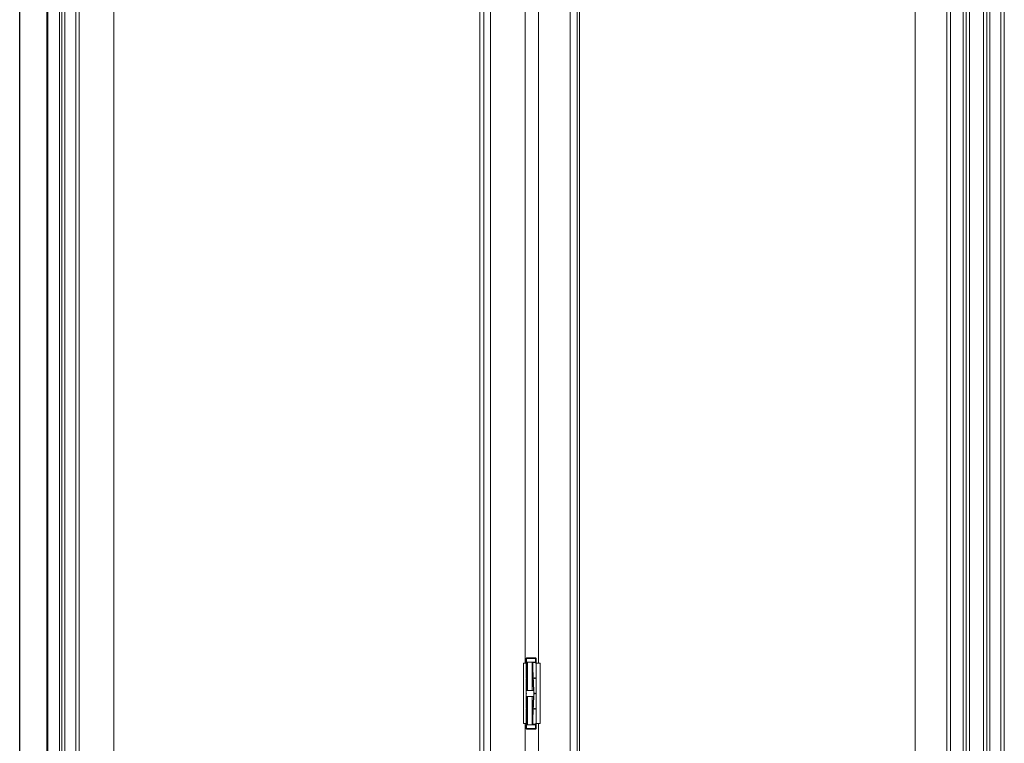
# Model space of a CAD drawing. Header units: inches. Extents: x 424 to 2043, y -237 to 445.
# Tile 776 of 965: x 861.97 to 863.57, y 217.82 to 218.99. Entities that reach past the tile are written whole.
import ezdxf

# ---------------------------------------------------------------- set-up
doc = ezdxf.new("R2010")
doc.units = ezdxf.units.IN
doc.header["$MEASUREMENT"] = 0
doc.layers.add('A-DOOR', color=31, linetype='Continuous', lineweight=9)
doc.layers.add('A-WALL', color=113, linetype='Continuous', lineweight=9)

# ---------------------------------------------------------------- blocks, each defined once
blk = doc.blocks.new('5-panel_Bi-fold_external_door_10806 - Type 1-V58-Section 1')
at = {"layer": 'A-DOOR'}
for p, q in [((-114.9165, 4.4), (-114.9165, 1.6)), ((-114.8725, 4.4), (-114.8725, 1.6)), ((-114.8708, 4.3372), (-114.8708, 1.6)), ((-114.8516, 1.6), (-114.8516, 4.3372)), ((-114.8253, 1.6), (-114.8253, 4.3372)), ((-114.8198, 1.6), (-114.8198, 4.3372)), ((-114.7638, 1.6), (-114.7638, 4.3372)), ((-114.1524, 4.3374), (-114.1524, 1.6)), ((-114.0236, 4.3374), (-114.0236, 1.6)), ((-113.4634, 1.6), (-113.4634, 4.3378)), ((-113.4121, 1.6), (-113.4121, 4.3378)), ((-113.4062, 4.3378), (-113.4062, 1.6)), ((-113.3244, 1.6), (-113.3244, 4.3378)), ((-113.319, 4.3378), (-113.319, 1.6)), ((-114.8482, 4.25), (-114.8482, 1.685)), ((-114.8431, 1.685), (-114.8431, 4.25)), ((-114.1698, 4.2614), (-114.1698, 1.7031)), ((-114.1634, 4.2627), (-114.1634, 1.7018)), ((-114.0119, 4.2627), (-114.0119, 1.7018)), ((-114.0083, 4.2627), (-114.0083, 1.7018)), ((-113.3859, 1.685), (-113.3859, 4.25)), ((-113.3811, 1.685), (-113.3811, 4.25)), ((-113.3752, 1.685), (-113.3752, 4.25)), ((-113.3528, 4.25), (-113.3528, 1.685)), ((-113.3474, 4.25), (-113.3474, 1.685)), ((-113.3422, 4.25), (-113.3422, 1.685)), ((-114.0964, 4.1735), (-114.0964, 2.849)), ((-114.0749, 4.1735), (-114.0749, 2.849)), ((-114.0993, 2.849), (-114.0952, 2.849)), ((-114.0993, 2.751), (-114.0993, 2.849)), ((-114.0952, 2.849), (-114.0938, 2.849)), ((-114.0946, 2.857), (-114.0946, 2.851)), ((-114.0946, 2.857), (-114.094, 2.857)), ((-114.094, 2.851), (-114.0946, 2.851)), ((-114.0946, 2.849), (-114.0946, 2.826)), ((-114.093, 2.8481), (-114.0945, 2.805)), ((-114.0943, 2.805), (-114.0928, 2.851)), ((-114.094, 2.851), (-114.094, 2.857)), ((-114.094, 2.857), (-114.0928, 2.857)), ((-114.0928, 2.851), (-114.094, 2.851)), ((-114.093, 2.851), (-114.0928, 2.851)), ((-114.093, 2.851), (-114.093, 2.8428)), ((-114.0928, 2.857), (-114.0848, 2.857)), ((-114.0926, 2.805), (-114.0928, 2.851)), ((-114.0928, 2.851), (-114.0848, 2.851)), ((-114.0848, 2.851), (-114.0928, 2.851)), ((-114.0851, 2.805), (-114.0848, 2.851)), ((-114.0848, 2.857), (-114.0794, 2.857)), ((-114.0829, 2.805), (-114.0848, 2.851)), ((-114.0848, 2.851), (-114.0837, 2.851)), ((-114.0794, 2.851), (-114.0848, 2.851)), ((-114.0837, 2.8227), (-114.0837, 2.851)), ((-114.0832, 2.85), (-114.0832, 2.85)), ((-114.0794, 2.857), (-114.0797, 2.857)), ((-114.0797, 2.851), (-114.0794, 2.851)), ((-114.0794, 2.857), (-114.0794, 2.851)), ((-114.0794, 2.849), (-114.0788, 2.849)), ((-114.0786, 2.851), (-114.0786, 2.857)), ((-114.0786, 2.826), (-114.0786, 2.849)), ((-114.0786, 2.849), (-114.0767, 2.849)), ((-114.0786, 2.849), (-114.0786, 2.751)), ((-114.0767, 2.849), (-114.0722, 2.849)), ((-114.0722, 2.849), (-114.0722, 2.751)), ((-114.0825, 2.805), (-114.0837, 2.8399)), ((-114.0946, 2.824), (-114.0946, 2.801)), ((-114.0937, 2.824), (-114.0937, 2.826)), ((-114.0833, 2.825), (-114.0833, 2.825)), ((-114.0805, 2.826), (-114.0805, 2.824)), ((-114.0786, 2.801), (-114.0786, 2.824)), ((-114.0946, 2.799), (-114.0946, 2.776)), ((-114.0945, 2.805), (-114.0945, 2.795)), ((-114.0944, 2.805), (-114.0943, 2.805)), ((-114.0943, 2.805), (-114.0944, 2.805)), ((-114.0943, 2.805), (-114.0926, 2.805)), ((-114.0926, 2.805), (-114.0943, 2.805)), ((-114.0936, 2.8), (-114.0937, 2.8)), ((-114.0926, 2.805), (-114.0851, 2.805)), ((-114.0851, 2.805), (-114.0926, 2.805)), ((-114.0851, 2.805), (-114.0829, 2.805)), ((-114.0829, 2.805), (-114.0851, 2.805)), ((-114.0829, 2.805), (-114.0826, 2.805)), ((-114.0826, 2.805), (-114.0829, 2.805)), ((-114.0825, 2.795), (-114.0825, 2.805)), ((-114.0825, 2.8), (-114.0824, 2.8)), ((-114.0805, 2.801), (-114.0805, 2.799)), ((-114.0786, 2.776), (-114.0786, 2.799)), ((-114.093, 2.7519), (-114.0945, 2.795)), ((-114.0944, 2.795), (-114.0943, 2.795)), ((-114.0943, 2.795), (-114.0944, 2.795)), ((-114.0943, 2.795), (-114.0926, 2.795)), ((-114.0943, 2.795), (-114.0928, 2.749)), ((-114.0926, 2.795), (-114.0943, 2.795)), ((-114.0928, 2.749), (-114.0926, 2.795)), ((-114.0926, 2.795), (-114.0851, 2.795)), ((-114.0851, 2.795), (-114.0926, 2.795)), ((-114.0848, 2.749), (-114.0851, 2.795)), ((-114.0851, 2.795), (-114.0829, 2.795)), ((-114.0829, 2.795), (-114.0851, 2.795)), ((-114.0848, 2.749), (-114.0829, 2.795)), ((-114.0825, 2.795), (-114.0837, 2.7601)), ((-114.0829, 2.795), (-114.0826, 2.795)), ((-114.0826, 2.795), (-114.0829, 2.795)), ((-114.0946, 2.774), (-114.0946, 2.751)), ((-114.0937, 2.774), (-114.0937, 2.776)), ((-114.0837, 2.749), (-114.0837, 2.7773)), ((-114.0833, 2.775), (-114.0833, 2.775)), ((-114.0805, 2.776), (-114.0805, 2.774)), ((-114.0786, 2.751), (-114.0786, 2.774)), ((-114.0952, 2.751), (-114.0993, 2.751)), ((-114.0964, 2.751), (-114.0964, 1.791)), ((-114.0938, 2.751), (-114.0952, 2.751)), ((-114.0946, 2.749), (-114.0946, 2.743)), ((-114.0946, 2.749), (-114.094, 2.749)), ((-114.094, 2.743), (-114.094, 2.749)), ((-114.094, 2.749), (-114.0928, 2.749)), ((-114.093, 2.749), (-114.093, 2.7572)), ((-114.0928, 2.749), (-114.093, 2.749)), ((-114.0848, 2.749), (-114.0928, 2.749)), ((-114.0928, 2.749), (-114.0848, 2.749)), ((-114.0837, 2.749), (-114.0848, 2.749)), ((-114.0848, 2.749), (-114.0794, 2.749)), ((-114.0832, 2.75), (-114.0832, 2.75)), ((-114.0794, 2.749), (-114.0797, 2.749)), ((-114.0788, 2.751), (-114.0794, 2.751)), ((-114.0794, 2.749), (-114.0794, 2.743)), ((-114.0767, 2.751), (-114.0786, 2.751)), ((-114.0786, 2.743), (-114.0786, 2.749)), ((-114.0722, 2.751), (-114.0767, 2.751)), ((-114.0749, 2.751), (-114.0749, 1.791)), ((-114.094, 2.743), (-114.0946, 2.743)), ((-114.0928, 2.743), (-114.094, 2.743)), ((-114.0848, 2.743), (-114.0928, 2.743)), ((-114.0794, 2.743), (-114.0848, 2.743)), ((-114.0797, 2.743), (-114.0794, 2.743))]:
    blk.add_line(p, q, dxfattribs=at)
at = {"layer": 'A-DOOR', "flags": 128}
for points in [[(-114.0946, 2.857), (-114.0946, 2.857), (-114.0946, 2.8571), (-114.0946, 2.8571), (-114.0946, 2.8572), (-114.0946, 2.8572), (-114.0946, 2.8572), (-114.0946, 2.8573), (-114.0945, 2.8573), (-114.0945, 2.8574), (-114.0945, 2.8574), (-114.0945, 2.8574), (-114.0945, 2.8575), (-114.0945, 2.8575), (-114.0944, 2.8575), (-114.0944, 2.8576), (-114.0944, 2.8576), (-114.0944, 2.8576), (-114.0943, 2.8577), (-114.0943, 2.8577), (-114.0943, 2.8577), (-114.0943, 2.8577), (-114.0942, 2.8578), (-114.0942, 2.8578), (-114.0942, 2.8578), (-114.0941, 2.8578), (-114.0941, 2.8579), (-114.0941, 2.8579), (-114.094, 2.8579), (-114.094, 2.8579), (-114.094, 2.8579), (-114.0939, 2.8579), (-114.0939, 2.858), (-114.0938, 2.858), (-114.0938, 2.858), (-114.0938, 2.858), (-114.0937, 2.858), (-114.0937, 2.858), (-114.0936, 2.858), (-114.0936, 2.858), (-114.0936, 2.858)], [(-114.0936, 2.85), (-114.0936, 2.85), (-114.0937, 2.85), (-114.0937, 2.85), (-114.0938, 2.85), (-114.0938, 2.85), (-114.0938, 2.85), (-114.0939, 2.85), (-114.0939, 2.8501), (-114.0939, 2.8501), (-114.094, 2.8501), (-114.094, 2.8501), (-114.0941, 2.8501), (-114.0941, 2.8501), (-114.0941, 2.8502), (-114.0942, 2.8502), (-114.0942, 2.8502), (-114.0942, 2.8502), (-114.0943, 2.8502), (-114.0943, 2.8503), (-114.0943, 2.8503), (-114.0943, 2.8503), (-114.0944, 2.8504), (-114.0944, 2.8504), (-114.0944, 2.8504), (-114.0944, 2.8505), (-114.0945, 2.8505), (-114.0945, 2.8505), (-114.0945, 2.8506), (-114.0945, 2.8506), (-114.0945, 2.8506), (-114.0945, 2.8507), (-114.0945, 2.8507), (-114.0946, 2.8508), (-114.0946, 2.8508), (-114.0946, 2.8508), (-114.0946, 2.8509), (-114.0946, 2.8509), (-114.0946, 2.8509), (-114.0946, 2.851), (-114.0946, 2.851)], [(-114.0946, 2.849), (-114.0946, 2.849), (-114.0946, 2.8491), (-114.0946, 2.8491), (-114.0946, 2.8492), (-114.0946, 2.8492), (-114.0946, 2.8492), (-114.0946, 2.8493), (-114.0945, 2.8493), (-114.0945, 2.8494), (-114.0945, 2.8494), (-114.0945, 2.8494), (-114.0945, 2.8495), (-114.0945, 2.8495), (-114.0944, 2.8495), (-114.0944, 2.8496), (-114.0944, 2.8496), (-114.0944, 2.8496), (-114.0943, 2.8497), (-114.0943, 2.8497), (-114.0943, 2.8497), (-114.0943, 2.8497), (-114.0942, 2.8498), (-114.0942, 2.8498), (-114.0942, 2.8498), (-114.0941, 2.8498), (-114.0941, 2.8499), (-114.0941, 2.8499), (-114.094, 2.8499), (-114.094, 2.8499), (-114.094, 2.8499), (-114.0939, 2.8499), (-114.0939, 2.85), (-114.0938, 2.85), (-114.0938, 2.85), (-114.0938, 2.85), (-114.0937, 2.85), (-114.0937, 2.85), (-114.0936, 2.85), (-114.0936, 2.85), (-114.0936, 2.85)], [(-114.0869, 2.858), (-114.0872, 2.858), (-114.0875, 2.858), (-114.0877, 2.858), (-114.088, 2.858), (-114.0883, 2.858), (-114.0886, 2.858), (-114.0888, 2.858), (-114.0891, 2.858), (-114.0893, 2.858), (-114.0896, 2.858), (-114.0898, 2.858), (-114.0901, 2.858), (-114.0903, 2.858), (-114.0906, 2.858), (-114.0908, 2.858), (-114.091, 2.858), (-114.0912, 2.858), (-114.0914, 2.858), (-114.0916, 2.858), (-114.0918, 2.858), (-114.092, 2.858), (-114.0922, 2.858), (-114.0923, 2.858), (-114.0925, 2.858), (-114.0926, 2.858), (-114.0928, 2.858), (-114.0929, 2.858), (-114.093, 2.858), (-114.0931, 2.858), (-114.0932, 2.858), (-114.0933, 2.858), (-114.0934, 2.858), (-114.0934, 2.858), (-114.0935, 2.858), (-114.0935, 2.858), (-114.0936, 2.858), (-114.0936, 2.858), (-114.0936, 2.858)], [(-114.0936, 2.858), (-114.0936, 2.858), (-114.0936, 2.858), (-114.0935, 2.858), (-114.0935, 2.858), (-114.0935, 2.858), (-114.0934, 2.858), (-114.0933, 2.858), (-114.0932, 2.858), (-114.0931, 2.858), (-114.093, 2.858), (-114.0929, 2.858), (-114.0928, 2.858), (-114.0927, 2.858), (-114.0925, 2.858), (-114.0924, 2.858), (-114.0922, 2.858), (-114.092, 2.858), (-114.0919, 2.858), (-114.0917, 2.858), (-114.0915, 2.858), (-114.0913, 2.858), (-114.0911, 2.858), (-114.0908, 2.858), (-114.0906, 2.858), (-114.0904, 2.858), (-114.0901, 2.858), (-114.0899, 2.858), (-114.0896, 2.858), (-114.0894, 2.858), (-114.0891, 2.858), (-114.0889, 2.858), (-114.0886, 2.858), (-114.0883, 2.858), (-114.0881, 2.858), (-114.0878, 2.858), (-114.0875, 2.858), (-114.0872, 2.858), (-114.0869, 2.858), (-114.0867, 2.858), (-114.0864, 2.858), (-114.0863, 2.858)], [(-114.0929, 2.85), (-114.093, 2.85), (-114.0931, 2.85), (-114.0932, 2.85), (-114.0933, 2.85), (-114.0934, 2.85), (-114.0934, 2.85), (-114.0935, 2.85), (-114.0935, 2.85), (-114.0936, 2.85), (-114.0936, 2.85), (-114.0936, 2.85)], [(-114.0936, 2.85), (-114.0936, 2.85), (-114.0936, 2.85), (-114.0935, 2.85), (-114.0935, 2.85), (-114.0935, 2.85), (-114.0934, 2.85), (-114.0933, 2.85), (-114.0932, 2.85), (-114.0931, 2.85), (-114.093, 2.85), (-114.0929, 2.85), (-114.0928, 2.85)], [(-114.0929, 2.85), (-114.093, 2.85), (-114.0931, 2.85), (-114.0932, 2.85), (-114.0933, 2.85), (-114.0934, 2.85), (-114.0934, 2.85), (-114.0935, 2.85), (-114.0935, 2.85), (-114.0936, 2.85), (-114.0936, 2.85), (-114.0936, 2.85)], [(-114.0936, 2.85), (-114.0936, 2.85), (-114.0936, 2.85), (-114.0935, 2.85), (-114.0935, 2.85), (-114.0935, 2.85), (-114.0934, 2.85), (-114.0933, 2.85), (-114.0932, 2.85), (-114.0931, 2.85), (-114.093, 2.85), (-114.0929, 2.85), (-114.0928, 2.85)], [(-114.0796, 2.858), (-114.0796, 2.858), (-114.0796, 2.858), (-114.0796, 2.858), (-114.0797, 2.858), (-114.0797, 2.858), (-114.0798, 2.858), (-114.0799, 2.858), (-114.0799, 2.858), (-114.08, 2.858), (-114.0801, 2.858), (-114.0803, 2.858), (-114.0804, 2.858), (-114.0805, 2.858), (-114.0807, 2.858), (-114.0808, 2.858), (-114.081, 2.858), (-114.0811, 2.858), (-114.0813, 2.858), (-114.0815, 2.858), (-114.0817, 2.858), (-114.0819, 2.858), (-114.0821, 2.858), (-114.0824, 2.858), (-114.0826, 2.858), (-114.0828, 2.858), (-114.083, 2.858), (-114.0833, 2.858), (-114.0835, 2.858), (-114.0838, 2.858), (-114.0841, 2.858), (-114.0843, 2.858), (-114.0846, 2.858), (-114.0849, 2.858), (-114.0851, 2.858), (-114.0854, 2.858), (-114.0857, 2.858), (-114.086, 2.858), (-114.0862, 2.858), (-114.0865, 2.858), (-114.0868, 2.858), (-114.0869, 2.858)], [(-114.0863, 2.858), (-114.086, 2.858), (-114.0857, 2.858), (-114.0855, 2.858), (-114.0852, 2.858), (-114.0849, 2.858), (-114.0846, 2.858), (-114.0844, 2.858), (-114.0841, 2.858), (-114.0838, 2.858), (-114.0836, 2.858), (-114.0833, 2.858), (-114.0831, 2.858), (-114.0829, 2.858), (-114.0826, 2.858), (-114.0824, 2.858), (-114.0822, 2.858), (-114.082, 2.858), (-114.0818, 2.858), (-114.0816, 2.858), (-114.0814, 2.858), (-114.0812, 2.858), (-114.081, 2.858), (-114.0808, 2.858), (-114.0807, 2.858), (-114.0805, 2.858), (-114.0804, 2.858), (-114.0803, 2.858), (-114.0802, 2.858), (-114.0801, 2.858), (-114.08, 2.858), (-114.0799, 2.858), (-114.0798, 2.858), (-114.0797, 2.858), (-114.0797, 2.858), (-114.0796, 2.858), (-114.0796, 2.858), (-114.0796, 2.858), (-114.0796, 2.858)], [(-114.0836, 2.85), (-114.0834, 2.85), (-114.0831, 2.85), (-114.0829, 2.85), (-114.0827, 2.85), (-114.0824, 2.85), (-114.0822, 2.85), (-114.082, 2.85), (-114.0818, 2.85), (-114.0816, 2.85), (-114.0814, 2.85), (-114.0812, 2.85), (-114.081, 2.85), (-114.0809, 2.85), (-114.0807, 2.85), (-114.0806, 2.85), (-114.0804, 2.85), (-114.0803, 2.85), (-114.0802, 2.85), (-114.0801, 2.85), (-114.08, 2.85), (-114.0799, 2.85), (-114.0798, 2.85), (-114.0798, 2.85), (-114.0797, 2.85), (-114.0797, 2.85), (-114.0796, 2.85), (-114.0796, 2.85), (-114.0796, 2.85)], [(-114.0836, 2.85), (-114.0833, 2.85), (-114.0831, 2.85), (-114.0829, 2.85), (-114.0826, 2.85), (-114.0824, 2.85), (-114.0822, 2.85), (-114.082, 2.85), (-114.0818, 2.85), (-114.0816, 2.85), (-114.0814, 2.85), (-114.0812, 2.85), (-114.081, 2.85), (-114.0808, 2.85), (-114.0807, 2.85), (-114.0805, 2.85), (-114.0804, 2.85), (-114.0803, 2.85), (-114.0802, 2.85), (-114.0801, 2.85), (-114.08, 2.85), (-114.0799, 2.85), (-114.0798, 2.85), (-114.0797, 2.85), (-114.0797, 2.85), (-114.0796, 2.85), (-114.0796, 2.85), (-114.0796, 2.85), (-114.0796, 2.85)], [(-114.0796, 2.85), (-114.0796, 2.85), (-114.0796, 2.85), (-114.0796, 2.85), (-114.0797, 2.85), (-114.0797, 2.85), (-114.0798, 2.85), (-114.0799, 2.85), (-114.0799, 2.85), (-114.08, 2.85), (-114.0801, 2.85), (-114.0803, 2.85), (-114.0804, 2.85), (-114.0805, 2.85), (-114.0807, 2.85), (-114.0808, 2.85), (-114.081, 2.85), (-114.0811, 2.85), (-114.0813, 2.85), (-114.0815, 2.85), (-114.0817, 2.85), (-114.0819, 2.85), (-114.0821, 2.85), (-114.0824, 2.85), (-114.0826, 2.85), (-114.0828, 2.85), (-114.083, 2.85), (-114.0833, 2.85), (-114.0835, 2.85)], [(-114.0796, 2.85), (-114.0796, 2.85), (-114.0796, 2.85), (-114.0796, 2.85), (-114.0797, 2.85), (-114.0797, 2.85), (-114.0798, 2.85), (-114.0799, 2.85), (-114.0799, 2.85), (-114.08, 2.85), (-114.0801, 2.85), (-114.0803, 2.85), (-114.0804, 2.85), (-114.0805, 2.85), (-114.0807, 2.85), (-114.0808, 2.85), (-114.081, 2.85), (-114.0811, 2.85), (-114.0813, 2.85), (-114.0815, 2.85), (-114.0817, 2.85), (-114.0819, 2.85), (-114.0821, 2.85), (-114.0824, 2.85), (-114.0826, 2.85), (-114.0828, 2.85), (-114.083, 2.85), (-114.0833, 2.85), (-114.0835, 2.85)], [(-114.0796, 2.858), (-114.0796, 2.858), (-114.0795, 2.858), (-114.0795, 2.858), (-114.0794, 2.858), (-114.0794, 2.858), (-114.0794, 2.858), (-114.0793, 2.858), (-114.0793, 2.8579), (-114.0792, 2.8579), (-114.0792, 2.8579), (-114.0792, 2.8579), (-114.0791, 2.8579), (-114.0791, 2.8579), (-114.0791, 2.8578), (-114.079, 2.8578), (-114.079, 2.8578), (-114.079, 2.8578), (-114.0789, 2.8578), (-114.0789, 2.8577), (-114.0789, 2.8577), (-114.0788, 2.8577), (-114.0788, 2.8576), (-114.0788, 2.8576), (-114.0788, 2.8576), (-114.0788, 2.8575), (-114.0787, 2.8575), (-114.0787, 2.8575), (-114.0787, 2.8574), (-114.0787, 2.8574), (-114.0787, 2.8574), (-114.0786, 2.8573), (-114.0786, 2.8573), (-114.0786, 2.8572), (-114.0786, 2.8572), (-114.0786, 2.8572), (-114.0786, 2.8571), (-114.0786, 2.8571), (-114.0786, 2.8571), (-114.0786, 2.857), (-114.0786, 2.857)], [(-114.0786, 2.851), (-114.0786, 2.851), (-114.0786, 2.8509), (-114.0786, 2.8509), (-114.0786, 2.8508), (-114.0786, 2.8508), (-114.0786, 2.8508), (-114.0786, 2.8507), (-114.0786, 2.8507), (-114.0787, 2.8506), (-114.0787, 2.8506), (-114.0787, 2.8506), (-114.0787, 2.8505), (-114.0787, 2.8505), (-114.0787, 2.8505), (-114.0788, 2.8504), (-114.0788, 2.8504), (-114.0788, 2.8504), (-114.0788, 2.8503), (-114.0789, 2.8503), (-114.0789, 2.8503), (-114.0789, 2.8503), (-114.079, 2.8502), (-114.079, 2.8502), (-114.079, 2.8502), (-114.0791, 2.8502), (-114.0791, 2.8501), (-114.0791, 2.8501), (-114.0792, 2.8501), (-114.0792, 2.8501), (-114.0792, 2.8501), (-114.0793, 2.8501), (-114.0793, 2.85), (-114.0793, 2.85), (-114.0794, 2.85), (-114.0794, 2.85), (-114.0795, 2.85), (-114.0795, 2.85), (-114.0795, 2.85), (-114.0796, 2.85), (-114.0796, 2.85)], [(-114.0796, 2.85), (-114.0796, 2.85), (-114.0795, 2.85), (-114.0795, 2.85), (-114.0794, 2.85), (-114.0794, 2.85), (-114.0794, 2.85), (-114.0793, 2.85), (-114.0793, 2.8499), (-114.0792, 2.8499), (-114.0792, 2.8499), (-114.0792, 2.8499), (-114.0791, 2.8499), (-114.0791, 2.8499), (-114.0791, 2.8498), (-114.079, 2.8498), (-114.079, 2.8498), (-114.079, 2.8498), (-114.0789, 2.8498), (-114.0789, 2.8497), (-114.0789, 2.8497), (-114.0788, 2.8497), (-114.0788, 2.8496), (-114.0788, 2.8496), (-114.0788, 2.8496), (-114.0788, 2.8495), (-114.0787, 2.8495), (-114.0787, 2.8495), (-114.0787, 2.8494), (-114.0787, 2.8494), (-114.0787, 2.8494), (-114.0786, 2.8493), (-114.0786, 2.8493), (-114.0786, 2.8492), (-114.0786, 2.8492), (-114.0786, 2.8492), (-114.0786, 2.8491), (-114.0786, 2.8491), (-114.0786, 2.8491), (-114.0786, 2.849), (-114.0786, 2.849)], [(-114.0936, 2.825), (-114.0937, 2.825), (-114.0937, 2.825), (-114.0938, 2.825), (-114.0938, 2.825), (-114.0938, 2.825), (-114.0939, 2.825), (-114.0939, 2.8251), (-114.0939, 2.8251), (-114.094, 2.8251), (-114.094, 2.8251), (-114.0941, 2.8251), (-114.0941, 2.8251), (-114.0941, 2.8252), (-114.0942, 2.8252), (-114.0942, 2.8252), (-114.0942, 2.8252), (-114.0943, 2.8252), (-114.0943, 2.8253), (-114.0943, 2.8253), (-114.0943, 2.8253), (-114.0944, 2.8254), (-114.0944, 2.8254), (-114.0944, 2.8254), (-114.0944, 2.8255), (-114.0945, 2.8255), (-114.0945, 2.8255), (-114.0945, 2.8256), (-114.0945, 2.8256), (-114.0945, 2.8256), (-114.0945, 2.8257), (-114.0945, 2.8257), (-114.0946, 2.8258), (-114.0946, 2.8258), (-114.0946, 2.8258), (-114.0946, 2.8259), (-114.0946, 2.8259), (-114.0946, 2.8259), (-114.0946, 2.826), (-114.0946, 2.826)], [(-114.0946, 2.824), (-114.0946, 2.824), (-114.0946, 2.8241), (-114.0946, 2.8241), (-114.0946, 2.8242), (-114.0946, 2.8242), (-114.0946, 2.8242), (-114.0946, 2.8243), (-114.0945, 2.8243), (-114.0945, 2.8244), (-114.0945, 2.8244), (-114.0945, 2.8244), (-114.0945, 2.8245), (-114.0945, 2.8245), (-114.0944, 2.8245), (-114.0944, 2.8246), (-114.0944, 2.8246), (-114.0944, 2.8246), (-114.0943, 2.8247), (-114.0943, 2.8247), (-114.0943, 2.8247), (-114.0943, 2.8247), (-114.0942, 2.8248), (-114.0942, 2.8248), (-114.0942, 2.8248), (-114.0941, 2.8248), (-114.0941, 2.8249), (-114.0941, 2.8249), (-114.094, 2.8249), (-114.094, 2.8249), (-114.094, 2.8249), (-114.0939, 2.8249), (-114.0939, 2.825), (-114.0938, 2.825), (-114.0938, 2.825), (-114.0938, 2.825), (-114.0937, 2.825), (-114.0937, 2.825), (-114.0936, 2.825), (-114.0936, 2.825), (-114.0936, 2.825)], [(-114.0936, 2.825), (-114.0936, 2.825), (-114.0936, 2.825)], [(-114.0936, 2.825), (-114.0936, 2.825), (-114.0936, 2.825), (-114.0935, 2.825)], [(-114.0935, 2.825), (-114.0936, 2.825), (-114.0936, 2.825), (-114.0936, 2.825)], [(-114.0936, 2.825), (-114.0936, 2.825), (-114.0936, 2.825), (-114.0935, 2.825)], [(-114.0796, 2.825), (-114.0796, 2.825), (-114.0796, 2.825), (-114.0796, 2.825), (-114.0797, 2.825), (-114.0797, 2.825), (-114.0798, 2.825), (-114.0799, 2.825), (-114.0799, 2.825), (-114.08, 2.825), (-114.0801, 2.825), (-114.0803, 2.825), (-114.0804, 2.825), (-114.0805, 2.825), (-114.0807, 2.825), (-114.0808, 2.825), (-114.081, 2.825), (-114.0811, 2.825), (-114.0813, 2.825), (-114.0815, 2.825), (-114.0817, 2.825), (-114.0819, 2.825), (-114.0821, 2.825), (-114.0824, 2.825), (-114.0826, 2.825), (-114.0828, 2.825), (-114.083, 2.825), (-114.0833, 2.825), (-114.0835, 2.825), (-114.0838, 2.825)], [(-114.0838, 2.825), (-114.0836, 2.825), (-114.0833, 2.825), (-114.0831, 2.825), (-114.0829, 2.825), (-114.0826, 2.825), (-114.0824, 2.825), (-114.0822, 2.825), (-114.082, 2.825), (-114.0818, 2.825), (-114.0816, 2.825), (-114.0814, 2.825), (-114.0812, 2.825), (-114.081, 2.825), (-114.0808, 2.825), (-114.0807, 2.825), (-114.0805, 2.825), (-114.0804, 2.825), (-114.0803, 2.825), (-114.0802, 2.825), (-114.0801, 2.825), (-114.08, 2.825), (-114.0799, 2.825), (-114.0798, 2.825), (-114.0797, 2.825), (-114.0797, 2.825), (-114.0796, 2.825), (-114.0796, 2.825), (-114.0796, 2.825), (-114.0796, 2.825)], [(-114.0796, 2.825), (-114.0796, 2.825), (-114.0796, 2.825), (-114.0796, 2.825), (-114.0797, 2.825), (-114.0797, 2.825), (-114.0798, 2.825), (-114.0799, 2.825), (-114.0799, 2.825), (-114.08, 2.825), (-114.0801, 2.825), (-114.0803, 2.825), (-114.0804, 2.825), (-114.0805, 2.825), (-114.0807, 2.825), (-114.0808, 2.825), (-114.081, 2.825), (-114.0811, 2.825), (-114.0813, 2.825), (-114.0815, 2.825), (-114.0817, 2.825), (-114.0819, 2.825), (-114.0821, 2.825), (-114.0824, 2.825), (-114.0826, 2.825), (-114.0828, 2.825), (-114.083, 2.825), (-114.0833, 2.825), (-114.0835, 2.825), (-114.0838, 2.825)], [(-114.0836, 2.825), (-114.0834, 2.825), (-114.0831, 2.825), (-114.0829, 2.825), (-114.0827, 2.825), (-114.0824, 2.825), (-114.0822, 2.825), (-114.082, 2.825), (-114.0818, 2.825), (-114.0816, 2.825), (-114.0814, 2.825), (-114.0812, 2.825), (-114.081, 2.825), (-114.0809, 2.825), (-114.0807, 2.825), (-114.0806, 2.825), (-114.0804, 2.825), (-114.0803, 2.825), (-114.0802, 2.825), (-114.0801, 2.825), (-114.08, 2.825), (-114.0799, 2.825), (-114.0798, 2.825), (-114.0798, 2.825), (-114.0797, 2.825), (-114.0797, 2.825), (-114.0796, 2.825), (-114.0796, 2.825), (-114.0796, 2.825)], [(-114.0786, 2.826), (-114.0786, 2.826), (-114.0786, 2.8259), (-114.0786, 2.8259), (-114.0786, 2.8258), (-114.0786, 2.8258), (-114.0786, 2.8258), (-114.0786, 2.8257), (-114.0786, 2.8257), (-114.0787, 2.8256), (-114.0787, 2.8256), (-114.0787, 2.8256), (-114.0787, 2.8255), (-114.0787, 2.8255), (-114.0787, 2.8255), (-114.0788, 2.8254), (-114.0788, 2.8254), (-114.0788, 2.8254), (-114.0788, 2.8253), (-114.0789, 2.8253), (-114.0789, 2.8253), (-114.0789, 2.8253), (-114.079, 2.8252), (-114.079, 2.8252), (-114.079, 2.8252), (-114.0791, 2.8252), (-114.0791, 2.8251), (-114.0791, 2.8251), (-114.0792, 2.8251), (-114.0792, 2.8251), (-114.0792, 2.8251), (-114.0793, 2.8251), (-114.0793, 2.825), (-114.0793, 2.825), (-114.0794, 2.825), (-114.0794, 2.825), (-114.0795, 2.825), (-114.0795, 2.825), (-114.0795, 2.825), (-114.0796, 2.825), (-114.0796, 2.825)], [(-114.0796, 2.825), (-114.0796, 2.825), (-114.0795, 2.825), (-114.0795, 2.825), (-114.0794, 2.825), (-114.0794, 2.825), (-114.0794, 2.825), (-114.0793, 2.825), (-114.0793, 2.8249), (-114.0792, 2.8249), (-114.0792, 2.8249), (-114.0792, 2.8249), (-114.0791, 2.8249), (-114.0791, 2.8249), (-114.0791, 2.8248), (-114.079, 2.8248), (-114.079, 2.8248), (-114.079, 2.8248), (-114.0789, 2.8248), (-114.0789, 2.8247), (-114.0789, 2.8247), (-114.0788, 2.8247), (-114.0788, 2.8246), (-114.0788, 2.8246), (-114.0788, 2.8246), (-114.0788, 2.8245), (-114.0787, 2.8245), (-114.0787, 2.8245), (-114.0787, 2.8244), (-114.0787, 2.8244), (-114.0787, 2.8244), (-114.0786, 2.8243), (-114.0786, 2.8243), (-114.0786, 2.8242), (-114.0786, 2.8242), (-114.0786, 2.8242), (-114.0786, 2.8241), (-114.0786, 2.8241), (-114.0786, 2.8241), (-114.0786, 2.824), (-114.0786, 2.824)], [(-114.0943, 2.8003), (-114.0943, 2.8003), (-114.0944, 2.8004), (-114.0944, 2.8004), (-114.0944, 2.8004), (-114.0944, 2.8005), (-114.0945, 2.8005), (-114.0945, 2.8005), (-114.0945, 2.8006), (-114.0945, 2.8006), (-114.0945, 2.8006), (-114.0945, 2.8007), (-114.0945, 2.8007), (-114.0946, 2.8008), (-114.0946, 2.8008), (-114.0946, 2.8008), (-114.0946, 2.8009), (-114.0946, 2.8009), (-114.0946, 2.8009), (-114.0946, 2.801), (-114.0946, 2.801)], [(-114.0946, 2.799), (-114.0946, 2.799), (-114.0946, 2.7991), (-114.0946, 2.7991), (-114.0946, 2.7992), (-114.0946, 2.7992), (-114.0946, 2.7992), (-114.0946, 2.7993), (-114.0945, 2.7993), (-114.0945, 2.7994), (-114.0945, 2.7994), (-114.0945, 2.7994), (-114.0945, 2.7995), (-114.0945, 2.7995), (-114.0944, 2.7995), (-114.0944, 2.7996), (-114.0944, 2.7996), (-114.0944, 2.7996), (-114.0943, 2.7997), (-114.0943, 2.7997)], [(-114.0937, 2.8), (-114.0936, 2.8), (-114.0936, 2.8), (-114.0936, 2.8)], [(-114.0936, 2.8), (-114.0936, 2.8), (-114.0936, 2.8)], [(-114.0936, 2.8), (-114.0936, 2.8), (-114.0936, 2.8), (-114.0935, 2.8)], [(-114.0935, 2.8), (-114.0936, 2.8), (-114.0936, 2.8), (-114.0936, 2.8)], [(-114.0936, 2.8), (-114.0936, 2.8), (-114.0936, 2.8), (-114.0935, 2.8)], [(-114.0829, 2.8), (-114.0827, 2.8), (-114.0824, 2.8), (-114.0822, 2.8), (-114.082, 2.8), (-114.0818, 2.8), (-114.0816, 2.8), (-114.0814, 2.8), (-114.0812, 2.8), (-114.081, 2.8), (-114.0809, 2.8), (-114.0807, 2.8), (-114.0806, 2.8), (-114.0804, 2.8), (-114.0803, 2.8), (-114.0802, 2.8), (-114.0801, 2.8), (-114.08, 2.8), (-114.0799, 2.8), (-114.0798, 2.8), (-114.0798, 2.8), (-114.0797, 2.8), (-114.0797, 2.8), (-114.0796, 2.8), (-114.0796, 2.8), (-114.0796, 2.8)], [(-114.0829, 2.8), (-114.0826, 2.8), (-114.0824, 2.8), (-114.0822, 2.8), (-114.082, 2.8), (-114.0818, 2.8), (-114.0816, 2.8), (-114.0814, 2.8), (-114.0812, 2.8), (-114.081, 2.8), (-114.0808, 2.8), (-114.0807, 2.8), (-114.0805, 2.8), (-114.0804, 2.8), (-114.0803, 2.8), (-114.0802, 2.8), (-114.0801, 2.8), (-114.08, 2.8), (-114.0799, 2.8), (-114.0798, 2.8), (-114.0797, 2.8), (-114.0797, 2.8), (-114.0796, 2.8), (-114.0796, 2.8), (-114.0796, 2.8), (-114.0796, 2.8)], [(-114.0796, 2.8), (-114.0796, 2.8), (-114.0796, 2.8), (-114.0796, 2.8), (-114.0797, 2.8), (-114.0797, 2.8), (-114.0798, 2.8), (-114.0799, 2.8), (-114.0799, 2.8), (-114.08, 2.8), (-114.0801, 2.8), (-114.0803, 2.8), (-114.0804, 2.8), (-114.0805, 2.8), (-114.0807, 2.8), (-114.0808, 2.8), (-114.081, 2.8), (-114.0811, 2.8), (-114.0813, 2.8), (-114.0815, 2.8), (-114.0817, 2.8), (-114.0819, 2.8), (-114.0821, 2.8), (-114.0824, 2.8), (-114.0826, 2.8), (-114.0828, 2.8)], [(-114.0796, 2.8), (-114.0796, 2.8), (-114.0796, 2.8), (-114.0796, 2.8), (-114.0797, 2.8), (-114.0797, 2.8), (-114.0798, 2.8), (-114.0799, 2.8), (-114.0799, 2.8), (-114.08, 2.8), (-114.0801, 2.8), (-114.0803, 2.8), (-114.0804, 2.8), (-114.0805, 2.8), (-114.0807, 2.8), (-114.0808, 2.8), (-114.081, 2.8), (-114.0811, 2.8), (-114.0813, 2.8), (-114.0815, 2.8), (-114.0817, 2.8), (-114.0819, 2.8), (-114.0821, 2.8), (-114.0824, 2.8), (-114.0826, 2.8), (-114.0828, 2.8)], [(-114.0786, 2.801), (-114.0786, 2.801), (-114.0786, 2.8009), (-114.0786, 2.8009), (-114.0786, 2.8008), (-114.0786, 2.8008), (-114.0786, 2.8008), (-114.0786, 2.8007), (-114.0786, 2.8007), (-114.0787, 2.8006), (-114.0787, 2.8006), (-114.0787, 2.8006), (-114.0787, 2.8005), (-114.0787, 2.8005), (-114.0787, 2.8005), (-114.0788, 2.8004), (-114.0788, 2.8004), (-114.0788, 2.8004), (-114.0788, 2.8003), (-114.0789, 2.8003), (-114.0789, 2.8003), (-114.0789, 2.8003), (-114.079, 2.8002), (-114.079, 2.8002), (-114.079, 2.8002), (-114.0791, 2.8002), (-114.0791, 2.8001), (-114.0791, 2.8001), (-114.0792, 2.8001), (-114.0792, 2.8001), (-114.0792, 2.8001), (-114.0793, 2.8001), (-114.0793, 2.8), (-114.0793, 2.8), (-114.0794, 2.8), (-114.0794, 2.8), (-114.0795, 2.8), (-114.0795, 2.8), (-114.0795, 2.8), (-114.0796, 2.8), (-114.0796, 2.8)], [(-114.0796, 2.8), (-114.0796, 2.8), (-114.0795, 2.8), (-114.0795, 2.8), (-114.0794, 2.8), (-114.0794, 2.8), (-114.0794, 2.8), (-114.0793, 2.8), (-114.0793, 2.7999), (-114.0792, 2.7999), (-114.0792, 2.7999), (-114.0792, 2.7999), (-114.0791, 2.7999), (-114.0791, 2.7999), (-114.0791, 2.7998), (-114.079, 2.7998), (-114.079, 2.7998), (-114.079, 2.7998), (-114.0789, 2.7998), (-114.0789, 2.7997), (-114.0789, 2.7997), (-114.0788, 2.7997), (-114.0788, 2.7996), (-114.0788, 2.7996), (-114.0788, 2.7996), (-114.0788, 2.7995), (-114.0787, 2.7995), (-114.0787, 2.7995), (-114.0787, 2.7994), (-114.0787, 2.7994), (-114.0787, 2.7994), (-114.0786, 2.7993), (-114.0786, 2.7993), (-114.0786, 2.7992), (-114.0786, 2.7992), (-114.0786, 2.7992), (-114.0786, 2.7991), (-114.0786, 2.7991), (-114.0786, 2.7991), (-114.0786, 2.799), (-114.0786, 2.799)], [(-114.0936, 2.775), (-114.0937, 2.775), (-114.0937, 2.775), (-114.0938, 2.775), (-114.0938, 2.775), (-114.0938, 2.775), (-114.0939, 2.775), (-114.0939, 2.7751), (-114.0939, 2.7751), (-114.094, 2.7751), (-114.094, 2.7751), (-114.0941, 2.7751), (-114.0941, 2.7751), (-114.0941, 2.7752), (-114.0942, 2.7752), (-114.0942, 2.7752), (-114.0942, 2.7752), (-114.0943, 2.7752), (-114.0943, 2.7753), (-114.0943, 2.7753), (-114.0943, 2.7753), (-114.0944, 2.7754), (-114.0944, 2.7754), (-114.0944, 2.7754), (-114.0944, 2.7755), (-114.0945, 2.7755), (-114.0945, 2.7755), (-114.0945, 2.7756), (-114.0945, 2.7756), (-114.0945, 2.7756), (-114.0945, 2.7757), (-114.0945, 2.7757), (-114.0946, 2.7758), (-114.0946, 2.7758), (-114.0946, 2.7758), (-114.0946, 2.7759), (-114.0946, 2.7759), (-114.0946, 2.7759), (-114.0946, 2.776), (-114.0946, 2.776)], [(-114.0946, 2.774), (-114.0946, 2.774), (-114.0946, 2.7741), (-114.0946, 2.7741), (-114.0946, 2.7742), (-114.0946, 2.7742), (-114.0946, 2.7742), (-114.0946, 2.7743), (-114.0945, 2.7743), (-114.0945, 2.7744), (-114.0945, 2.7744), (-114.0945, 2.7744), (-114.0945, 2.7745), (-114.0945, 2.7745), (-114.0944, 2.7745), (-114.0944, 2.7746), (-114.0944, 2.7746), (-114.0944, 2.7746), (-114.0943, 2.7747), (-114.0943, 2.7747), (-114.0943, 2.7747), (-114.0943, 2.7747), (-114.0942, 2.7748), (-114.0942, 2.7748), (-114.0942, 2.7748), (-114.0941, 2.7748), (-114.0941, 2.7749), (-114.0941, 2.7749), (-114.094, 2.7749), (-114.094, 2.7749), (-114.094, 2.7749), (-114.0939, 2.7749), (-114.0939, 2.775), (-114.0938, 2.775), (-114.0938, 2.775), (-114.0938, 2.775), (-114.0937, 2.775), (-114.0937, 2.775), (-114.0936, 2.775), (-114.0936, 2.775), (-114.0936, 2.775)], [(-114.0936, 2.775), (-114.0936, 2.775), (-114.0936, 2.775)], [(-114.0936, 2.775), (-114.0936, 2.775), (-114.0936, 2.775), (-114.0935, 2.775)], [(-114.0935, 2.775), (-114.0936, 2.775), (-114.0936, 2.775), (-114.0936, 2.775)], [(-114.0936, 2.775), (-114.0936, 2.775), (-114.0936, 2.775), (-114.0935, 2.775)], [(-114.0796, 2.775), (-114.0796, 2.775), (-114.0796, 2.775), (-114.0796, 2.775), (-114.0797, 2.775), (-114.0797, 2.775), (-114.0798, 2.775), (-114.0799, 2.775), (-114.0799, 2.775), (-114.08, 2.775), (-114.0801, 2.775), (-114.0803, 2.775), (-114.0804, 2.775), (-114.0805, 2.775), (-114.0807, 2.775), (-114.0808, 2.775), (-114.081, 2.775), (-114.0811, 2.775), (-114.0813, 2.775), (-114.0815, 2.775), (-114.0817, 2.775), (-114.0819, 2.775), (-114.0821, 2.775), (-114.0824, 2.775), (-114.0826, 2.775), (-114.0828, 2.775), (-114.083, 2.775), (-114.0833, 2.775), (-114.0835, 2.775), (-114.0838, 2.775)], [(-114.0838, 2.775), (-114.0836, 2.775), (-114.0833, 2.775), (-114.0831, 2.775), (-114.0829, 2.775), (-114.0826, 2.775), (-114.0824, 2.775), (-114.0822, 2.775), (-114.082, 2.775), (-114.0818, 2.775), (-114.0816, 2.775), (-114.0814, 2.775), (-114.0812, 2.775), (-114.081, 2.775), (-114.0808, 2.775), (-114.0807, 2.775), (-114.0805, 2.775), (-114.0804, 2.775), (-114.0803, 2.775), (-114.0802, 2.775), (-114.0801, 2.775), (-114.08, 2.775), (-114.0799, 2.775), (-114.0798, 2.775), (-114.0797, 2.775), (-114.0797, 2.775), (-114.0796, 2.775), (-114.0796, 2.775), (-114.0796, 2.775), (-114.0796, 2.775)], [(-114.0796, 2.775), (-114.0796, 2.775), (-114.0796, 2.775), (-114.0796, 2.775), (-114.0797, 2.775), (-114.0797, 2.775), (-114.0798, 2.775), (-114.0799, 2.775), (-114.0799, 2.775), (-114.08, 2.775), (-114.0801, 2.775), (-114.0803, 2.775), (-114.0804, 2.775), (-114.0805, 2.775), (-114.0807, 2.775), (-114.0808, 2.775), (-114.081, 2.775), (-114.0811, 2.775), (-114.0813, 2.775), (-114.0815, 2.775), (-114.0817, 2.775), (-114.0819, 2.775), (-114.0821, 2.775), (-114.0824, 2.775), (-114.0826, 2.775), (-114.0828, 2.775), (-114.083, 2.775), (-114.0833, 2.775), (-114.0835, 2.775), (-114.0838, 2.775)], [(-114.0836, 2.775), (-114.0834, 2.775), (-114.0831, 2.775), (-114.0829, 2.775), (-114.0827, 2.775), (-114.0824, 2.775), (-114.0822, 2.775), (-114.082, 2.775), (-114.0818, 2.775), (-114.0816, 2.775), (-114.0814, 2.775), (-114.0812, 2.775), (-114.081, 2.775), (-114.0809, 2.775), (-114.0807, 2.775), (-114.0806, 2.775), (-114.0804, 2.775), (-114.0803, 2.775), (-114.0802, 2.775), (-114.0801, 2.775), (-114.08, 2.775), (-114.0799, 2.775), (-114.0798, 2.775), (-114.0798, 2.775), (-114.0797, 2.775), (-114.0797, 2.775), (-114.0796, 2.775), (-114.0796, 2.775), (-114.0796, 2.775)], [(-114.0786, 2.776), (-114.0786, 2.776), (-114.0786, 2.7759), (-114.0786, 2.7759), (-114.0786, 2.7758), (-114.0786, 2.7758), (-114.0786, 2.7758), (-114.0786, 2.7757), (-114.0786, 2.7757), (-114.0787, 2.7756), (-114.0787, 2.7756), (-114.0787, 2.7756), (-114.0787, 2.7755), (-114.0787, 2.7755), (-114.0787, 2.7755), (-114.0788, 2.7754), (-114.0788, 2.7754), (-114.0788, 2.7754), (-114.0788, 2.7753), (-114.0789, 2.7753), (-114.0789, 2.7753), (-114.0789, 2.7753), (-114.079, 2.7752), (-114.079, 2.7752), (-114.079, 2.7752), (-114.0791, 2.7752), (-114.0791, 2.7751), (-114.0791, 2.7751), (-114.0792, 2.7751), (-114.0792, 2.7751), (-114.0792, 2.7751), (-114.0793, 2.7751), (-114.0793, 2.775), (-114.0793, 2.775), (-114.0794, 2.775), (-114.0794, 2.775), (-114.0795, 2.775), (-114.0795, 2.775), (-114.0795, 2.775), (-114.0796, 2.775), (-114.0796, 2.775)], [(-114.0796, 2.775), (-114.0796, 2.775), (-114.0795, 2.775), (-114.0795, 2.775), (-114.0794, 2.775), (-114.0794, 2.775), (-114.0794, 2.775), (-114.0793, 2.775), (-114.0793, 2.7749), (-114.0792, 2.7749), (-114.0792, 2.7749), (-114.0792, 2.7749), (-114.0791, 2.7749), (-114.0791, 2.7749), (-114.0791, 2.7748), (-114.079, 2.7748), (-114.079, 2.7748), (-114.079, 2.7748), (-114.0789, 2.7748), (-114.0789, 2.7747), (-114.0789, 2.7747), (-114.0788, 2.7747), (-114.0788, 2.7746), (-114.0788, 2.7746), (-114.0788, 2.7746), (-114.0788, 2.7745), (-114.0787, 2.7745), (-114.0787, 2.7745), (-114.0787, 2.7744), (-114.0787, 2.7744), (-114.0787, 2.7744), (-114.0786, 2.7743), (-114.0786, 2.7743), (-114.0786, 2.7742), (-114.0786, 2.7742), (-114.0786, 2.7742), (-114.0786, 2.7741), (-114.0786, 2.7741), (-114.0786, 2.7741), (-114.0786, 2.774), (-114.0786, 2.774)], [(-114.0936, 2.75), (-114.0936, 2.75), (-114.0937, 2.75), (-114.0937, 2.75), (-114.0938, 2.75), (-114.0938, 2.75), (-114.0938, 2.75), (-114.0939, 2.75), (-114.0939, 2.7501), (-114.0939, 2.7501), (-114.094, 2.7501), (-114.094, 2.7501), (-114.0941, 2.7501), (-114.0941, 2.7501), (-114.0941, 2.7502), (-114.0942, 2.7502), (-114.0942, 2.7502), (-114.0942, 2.7502), (-114.0943, 2.7502), (-114.0943, 2.7503), (-114.0943, 2.7503), (-114.0943, 2.7503), (-114.0944, 2.7504), (-114.0944, 2.7504), (-114.0944, 2.7504), (-114.0944, 2.7505), (-114.0945, 2.7505), (-114.0945, 2.7505), (-114.0945, 2.7506), (-114.0945, 2.7506), (-114.0945, 2.7506), (-114.0945, 2.7507), (-114.0945, 2.7507), (-114.0946, 2.7508), (-114.0946, 2.7508), (-114.0946, 2.7508), (-114.0946, 2.7509), (-114.0946, 2.7509), (-114.0946, 2.7509), (-114.0946, 2.751), (-114.0946, 2.751)], [(-114.0946, 2.749), (-114.0946, 2.749), (-114.0946, 2.7491), (-114.0946, 2.7491), (-114.0946, 2.7492), (-114.0946, 2.7492), (-114.0946, 2.7492), (-114.0946, 2.7493), (-114.0945, 2.7493), (-114.0945, 2.7494), (-114.0945, 2.7494), (-114.0945, 2.7494), (-114.0945, 2.7495), (-114.0945, 2.7495), (-114.0944, 2.7495), (-114.0944, 2.7496), (-114.0944, 2.7496), (-114.0944, 2.7496), (-114.0943, 2.7497), (-114.0943, 2.7497), (-114.0943, 2.7497), (-114.0943, 2.7497), (-114.0942, 2.7498), (-114.0942, 2.7498), (-114.0942, 2.7498), (-114.0941, 2.7498), (-114.0941, 2.7499), (-114.0941, 2.7499), (-114.094, 2.7499), (-114.094, 2.7499), (-114.094, 2.7499), (-114.0939, 2.7499), (-114.0939, 2.75), (-114.0938, 2.75), (-114.0938, 2.75), (-114.0938, 2.75), (-114.0937, 2.75), (-114.0937, 2.75), (-114.0936, 2.75), (-114.0936, 2.75), (-114.0936, 2.75)], [(-114.0929, 2.75), (-114.093, 2.75), (-114.0931, 2.75), (-114.0932, 2.75), (-114.0933, 2.75), (-114.0934, 2.75), (-114.0934, 2.75), (-114.0935, 2.75), (-114.0935, 2.75), (-114.0936, 2.75), (-114.0936, 2.75), (-114.0936, 2.75)], [(-114.0936, 2.75), (-114.0936, 2.75), (-114.0936, 2.75), (-114.0935, 2.75), (-114.0935, 2.75), (-114.0935, 2.75), (-114.0934, 2.75), (-114.0933, 2.75), (-114.0932, 2.75), (-114.0931, 2.75), (-114.093, 2.75), (-114.0929, 2.75), (-114.0928, 2.75)], [(-114.0929, 2.75), (-114.093, 2.75), (-114.0931, 2.75), (-114.0932, 2.75), (-114.0933, 2.75), (-114.0934, 2.75), (-114.0934, 2.75), (-114.0935, 2.75), (-114.0935, 2.75), (-114.0936, 2.75), (-114.0936, 2.75), (-114.0936, 2.75)], [(-114.0936, 2.75), (-114.0936, 2.75), (-114.0936, 2.75), (-114.0935, 2.75), (-114.0935, 2.75), (-114.0935, 2.75), (-114.0934, 2.75), (-114.0933, 2.75), (-114.0932, 2.75), (-114.0931, 2.75), (-114.093, 2.75), (-114.0929, 2.75), (-114.0928, 2.75)], [(-114.0836, 2.75), (-114.0834, 2.75), (-114.0831, 2.75), (-114.0829, 2.75), (-114.0827, 2.75), (-114.0824, 2.75), (-114.0822, 2.75), (-114.082, 2.75), (-114.0818, 2.75), (-114.0816, 2.75), (-114.0814, 2.75), (-114.0812, 2.75), (-114.081, 2.75), (-114.0809, 2.75), (-114.0807, 2.75), (-114.0806, 2.75), (-114.0804, 2.75), (-114.0803, 2.75), (-114.0802, 2.75), (-114.0801, 2.75), (-114.08, 2.75), (-114.0799, 2.75), (-114.0798, 2.75), (-114.0798, 2.75), (-114.0797, 2.75), (-114.0797, 2.75), (-114.0796, 2.75), (-114.0796, 2.75), (-114.0796, 2.75)], [(-114.0836, 2.75), (-114.0833, 2.75), (-114.0831, 2.75), (-114.0829, 2.75), (-114.0826, 2.75), (-114.0824, 2.75), (-114.0822, 2.75), (-114.082, 2.75), (-114.0818, 2.75), (-114.0816, 2.75), (-114.0814, 2.75), (-114.0812, 2.75), (-114.081, 2.75), (-114.0808, 2.75), (-114.0807, 2.75), (-114.0805, 2.75), (-114.0804, 2.75), (-114.0803, 2.75), (-114.0802, 2.75), (-114.0801, 2.75), (-114.08, 2.75), (-114.0799, 2.75), (-114.0798, 2.75), (-114.0797, 2.75), (-114.0797, 2.75), (-114.0796, 2.75), (-114.0796, 2.75), (-114.0796, 2.75), (-114.0796, 2.75)], [(-114.0796, 2.75), (-114.0796, 2.75), (-114.0796, 2.75), (-114.0796, 2.75), (-114.0797, 2.75), (-114.0797, 2.75), (-114.0798, 2.75), (-114.0799, 2.75), (-114.0799, 2.75), (-114.08, 2.75), (-114.0801, 2.75), (-114.0803, 2.75), (-114.0804, 2.75), (-114.0805, 2.75), (-114.0807, 2.75), (-114.0808, 2.75), (-114.081, 2.75), (-114.0811, 2.75), (-114.0813, 2.75), (-114.0815, 2.75), (-114.0817, 2.75), (-114.0819, 2.75), (-114.0821, 2.75), (-114.0824, 2.75), (-114.0826, 2.75), (-114.0828, 2.75), (-114.083, 2.75), (-114.0833, 2.75), (-114.0835, 2.75)], [(-114.0796, 2.75), (-114.0796, 2.75), (-114.0796, 2.75), (-114.0796, 2.75), (-114.0797, 2.75), (-114.0797, 2.75), (-114.0798, 2.75), (-114.0799, 2.75), (-114.0799, 2.75), (-114.08, 2.75), (-114.0801, 2.75), (-114.0803, 2.75), (-114.0804, 2.75), (-114.0805, 2.75), (-114.0807, 2.75), (-114.0808, 2.75), (-114.081, 2.75), (-114.0811, 2.75), (-114.0813, 2.75), (-114.0815, 2.75), (-114.0817, 2.75), (-114.0819, 2.75), (-114.0821, 2.75), (-114.0824, 2.75), (-114.0826, 2.75), (-114.0828, 2.75), (-114.083, 2.75), (-114.0833, 2.75), (-114.0835, 2.75)], [(-114.0786, 2.751), (-114.0786, 2.751), (-114.0786, 2.7509), (-114.0786, 2.7509), (-114.0786, 2.7508), (-114.0786, 2.7508), (-114.0786, 2.7508), (-114.0786, 2.7507), (-114.0786, 2.7507), (-114.0787, 2.7506), (-114.0787, 2.7506), (-114.0787, 2.7506), (-114.0787, 2.7505), (-114.0787, 2.7505), (-114.0787, 2.7505), (-114.0788, 2.7504), (-114.0788, 2.7504), (-114.0788, 2.7504), (-114.0788, 2.7503), (-114.0789, 2.7503), (-114.0789, 2.7503), (-114.0789, 2.7503), (-114.079, 2.7502), (-114.079, 2.7502), (-114.079, 2.7502), (-114.0791, 2.7502), (-114.0791, 2.7501), (-114.0791, 2.7501), (-114.0792, 2.7501), (-114.0792, 2.7501), (-114.0792, 2.7501), (-114.0793, 2.7501), (-114.0793, 2.75), (-114.0793, 2.75), (-114.0794, 2.75), (-114.0794, 2.75), (-114.0795, 2.75), (-114.0795, 2.75), (-114.0795, 2.75), (-114.0796, 2.75), (-114.0796, 2.75)], [(-114.0796, 2.75), (-114.0796, 2.75), (-114.0795, 2.75), (-114.0795, 2.75), (-114.0794, 2.75), (-114.0794, 2.75), (-114.0794, 2.75), (-114.0793, 2.75), (-114.0793, 2.7499), (-114.0792, 2.7499), (-114.0792, 2.7499), (-114.0792, 2.7499), (-114.0791, 2.7499), (-114.0791, 2.7499), (-114.0791, 2.7498), (-114.079, 2.7498), (-114.079, 2.7498), (-114.079, 2.7498), (-114.0789, 2.7498), (-114.0789, 2.7497), (-114.0789, 2.7497), (-114.0788, 2.7497), (-114.0788, 2.7496), (-114.0788, 2.7496), (-114.0788, 2.7496), (-114.0788, 2.7495), (-114.0787, 2.7495), (-114.0787, 2.7495), (-114.0787, 2.7494), (-114.0787, 2.7494), (-114.0787, 2.7494), (-114.0786, 2.7493), (-114.0786, 2.7493), (-114.0786, 2.7492), (-114.0786, 2.7492), (-114.0786, 2.7492), (-114.0786, 2.7491), (-114.0786, 2.7491), (-114.0786, 2.7491), (-114.0786, 2.749), (-114.0786, 2.749)], [(-114.0936, 2.742), (-114.0936, 2.742), (-114.0937, 2.742), (-114.0937, 2.742), (-114.0938, 2.742), (-114.0938, 2.742), (-114.0938, 2.742), (-114.0939, 2.742), (-114.0939, 2.7421), (-114.0939, 2.7421), (-114.094, 2.7421), (-114.094, 2.7421), (-114.0941, 2.7421), (-114.0941, 2.7421), (-114.0941, 2.7422), (-114.0942, 2.7422), (-114.0942, 2.7422), (-114.0942, 2.7422), (-114.0943, 2.7422), (-114.0943, 2.7423), (-114.0943, 2.7423), (-114.0943, 2.7423), (-114.0944, 2.7424), (-114.0944, 2.7424), (-114.0944, 2.7424), (-114.0944, 2.7425), (-114.0945, 2.7425), (-114.0945, 2.7425), (-114.0945, 2.7426), (-114.0945, 2.7426), (-114.0945, 2.7426), (-114.0945, 2.7427), (-114.0945, 2.7427), (-114.0946, 2.7428), (-114.0946, 2.7428), (-114.0946, 2.7428), (-114.0946, 2.7429), (-114.0946, 2.7429), (-114.0946, 2.7429), (-114.0946, 2.743), (-114.0946, 2.743)], [(-114.0863, 2.742), (-114.0866, 2.742), (-114.0868, 2.742), (-114.0871, 2.742), (-114.0874, 2.742), (-114.0877, 2.742), (-114.088, 2.742), (-114.0882, 2.742), (-114.0885, 2.742), (-114.0888, 2.742), (-114.089, 2.742), (-114.0893, 2.742), (-114.0895, 2.742), (-114.0898, 2.742), (-114.09, 2.742), (-114.0903, 2.742), (-114.0905, 2.742), (-114.0908, 2.742), (-114.091, 2.742), (-114.0912, 2.742), (-114.0914, 2.742), (-114.0916, 2.742), (-114.0918, 2.742), (-114.092, 2.742), (-114.0921, 2.742), (-114.0923, 2.742), (-114.0925, 2.742), (-114.0926, 2.742), (-114.0928, 2.742), (-114.0929, 2.742), (-114.093, 2.742), (-114.0931, 2.742), (-114.0932, 2.742), (-114.0933, 2.742), (-114.0934, 2.742), (-114.0934, 2.742), (-114.0935, 2.742), (-114.0935, 2.742), (-114.0936, 2.742), (-114.0936, 2.742), (-114.0936, 2.742)], [(-114.0936, 2.742), (-114.0936, 2.742), (-114.0936, 2.742), (-114.0935, 2.742), (-114.0935, 2.742), (-114.0935, 2.742), (-114.0934, 2.742), (-114.0933, 2.742), (-114.0932, 2.742), (-114.0931, 2.742), (-114.093, 2.742), (-114.0929, 2.742), (-114.0928, 2.742), (-114.0927, 2.742), (-114.0925, 2.742), (-114.0924, 2.742), (-114.0922, 2.742), (-114.092, 2.742), (-114.0919, 2.742), (-114.0917, 2.742), (-114.0915, 2.742), (-114.0913, 2.742), (-114.0911, 2.742), (-114.0908, 2.742), (-114.0906, 2.742), (-114.0904, 2.742), (-114.0901, 2.742), (-114.0899, 2.742), (-114.0896, 2.742), (-114.0894, 2.742), (-114.0891, 2.742), (-114.0889, 2.742), (-114.0886, 2.742), (-114.0883, 2.742), (-114.0881, 2.742), (-114.0878, 2.742), (-114.0875, 2.742), (-114.0872, 2.742), (-114.0869, 2.742), (-114.0869, 2.742)], [(-114.0869, 2.742), (-114.0866, 2.742), (-114.0863, 2.742), (-114.0861, 2.742), (-114.0858, 2.742), (-114.0855, 2.742), (-114.0852, 2.742), (-114.085, 2.742), (-114.0847, 2.742), (-114.0844, 2.742), (-114.0842, 2.742), (-114.0839, 2.742), (-114.0836, 2.742), (-114.0834, 2.742), (-114.0831, 2.742), (-114.0829, 2.742), (-114.0827, 2.742), (-114.0824, 2.742), (-114.0822, 2.742), (-114.082, 2.742), (-114.0818, 2.742), (-114.0816, 2.742), (-114.0814, 2.742), (-114.0812, 2.742), (-114.081, 2.742), (-114.0809, 2.742), (-114.0807, 2.742), (-114.0806, 2.742), (-114.0804, 2.742), (-114.0803, 2.742), (-114.0802, 2.742), (-114.0801, 2.742), (-114.08, 2.742), (-114.0799, 2.742), (-114.0798, 2.742), (-114.0798, 2.742), (-114.0797, 2.742), (-114.0797, 2.742), (-114.0796, 2.742), (-114.0796, 2.742), (-114.0796, 2.742)], [(-114.0796, 2.742), (-114.0796, 2.742), (-114.0796, 2.742), (-114.0796, 2.742), (-114.0797, 2.742), (-114.0797, 2.742), (-114.0798, 2.742), (-114.0799, 2.742), (-114.0799, 2.742), (-114.08, 2.742), (-114.0801, 2.742), (-114.0803, 2.742), (-114.0804, 2.742), (-114.0805, 2.742), (-114.0807, 2.742), (-114.0808, 2.742), (-114.081, 2.742), (-114.0811, 2.742), (-114.0813, 2.742), (-114.0815, 2.742), (-114.0817, 2.742), (-114.0819, 2.742), (-114.0821, 2.742), (-114.0824, 2.742), (-114.0826, 2.742), (-114.0828, 2.742), (-114.083, 2.742), (-114.0833, 2.742), (-114.0835, 2.742), (-114.0838, 2.742), (-114.0841, 2.742), (-114.0843, 2.742), (-114.0846, 2.742), (-114.0849, 2.742), (-114.0851, 2.742), (-114.0854, 2.742), (-114.0857, 2.742), (-114.086, 2.742), (-114.0862, 2.742), (-114.0863, 2.742)], [(-114.0786, 2.743), (-114.0786, 2.743), (-114.0786, 2.7429), (-114.0786, 2.7429), (-114.0786, 2.7428), (-114.0786, 2.7428), (-114.0786, 2.7428), (-114.0786, 2.7427), (-114.0786, 2.7427), (-114.0787, 2.7426), (-114.0787, 2.7426), (-114.0787, 2.7426), (-114.0787, 2.7425), (-114.0787, 2.7425), (-114.0787, 2.7425), (-114.0788, 2.7424), (-114.0788, 2.7424), (-114.0788, 2.7424), (-114.0788, 2.7423), (-114.0789, 2.7423), (-114.0789, 2.7423), (-114.0789, 2.7423), (-114.079, 2.7422), (-114.079, 2.7422), (-114.079, 2.7422), (-114.0791, 2.7422), (-114.0791, 2.7421), (-114.0791, 2.7421), (-114.0792, 2.7421), (-114.0792, 2.7421), (-114.0792, 2.7421), (-114.0793, 2.7421), (-114.0793, 2.742), (-114.0793, 2.742), (-114.0794, 2.742), (-114.0794, 2.742), (-114.0795, 2.742), (-114.0795, 2.742), (-114.0795, 2.742), (-114.0796, 2.742), (-114.0796, 2.742)]]:
    blk.add_lwpolyline(points, dxfattribs=at)

msp = doc.modelspace()

# ---------------------------------------------------------------- linework, layer by layer
at = {"layer": 'A-WALL'}
msp.add_line((861.9701, 216.6972), (861.9701, 219.4972), dxfattribs=at)

# ---------------------------------------------------------------- block references
at = {"layer": 'A-DOOR'}
msp.add_blockref('5-panel_Bi-fold_external_door_10806 - Type 1-V58-Section 1', (976.8865, 215.0972), dxfattribs=at)

doc.saveas('drawing.dxf')
